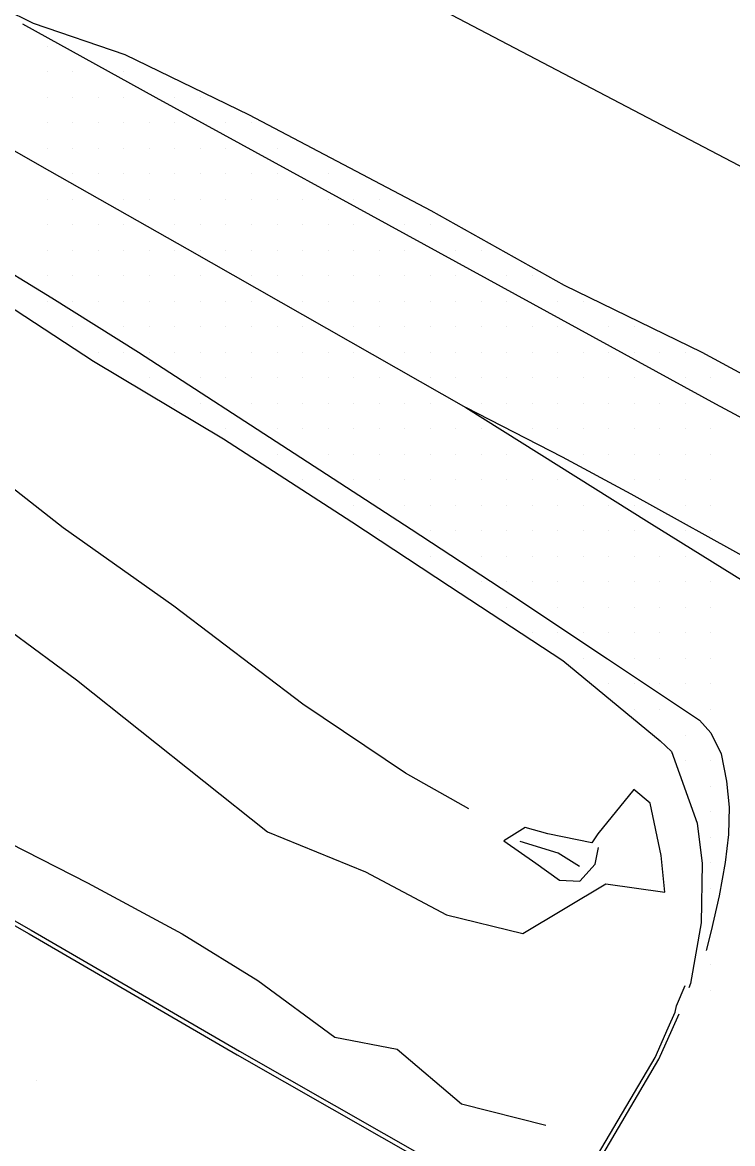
# Model space of a CAD drawing. Extents: x 1762120 to 1766775, y 709485 to 712965.
# Drawn here: x 1765183.8 to 1765253.4, y 710528.7 to 710638.6 of the extents above; entities that cross this region are included whole.
import ezdxf

# ---------------------------------------------------------------- set-up
doc = ezdxf.new("R2010")
doc.units = 0
for name, color, linetype in [('Exist DTM Drainline', 7, 'Continuous'), ('Exist DTM QL2 LIDAR Elevation Point', 7, 'Continuous'), ('Exist DTM Scan Elevation Point', 7, 'Continuous'), ('Exist Roads EOP', 7, 'Continuous'), ('Exist Roads EOT', 7, 'Continuous'), ('PH Exist DTM Breakline', 7, 'Continuous')]:
    doc.layers.add(name, color=color, linetype=linetype)

msp = doc.modelspace()

# ---------------------------------------------------------------- linework, layer by layer
at = {"layer": 'Exist DTM Drainline'}
msp.add_lwpolyline([(1765213.49, 710645.84), (1765261.54, 710620.65), (1765304.84, 710596.59)], dxfattribs=at)
at = {"layer": 'Exist DTM QL2 LIDAR Elevation Point'}
msp.add_line((1765185.14, 710534.9), (1765185.14, 710534.9), dxfattribs=at)
at = {"layer": 'Exist DTM Scan Elevation Point'}
for p, q in [((1765186.25, 710636.25), (1765186.25, 710636.25)), ((1765186.25, 710633.75), (1765186.25, 710633.75)), ((1765188.75, 710633.75), (1765188.75, 710633.75)), ((1765193.75, 710633.75), (1765193.75, 710633.75)), ((1765186.25, 710631.25), (1765186.25, 710631.25)), ((1765188.75, 710631.25), (1765188.75, 710631.25)), ((1765191.25, 710631.25), (1765191.25, 710631.25)), ((1765193.75, 710631.25), (1765193.75, 710631.25)), ((1765198.75, 710631.25), (1765198.75, 710631.25)), ((1765201.25, 710631.25), (1765201.25, 710631.25)), ((1765186.25, 710628.75), (1765186.25, 710628.75)), ((1765188.75, 710628.75), (1765188.75, 710628.75)), ((1765191.25, 710628.75), (1765191.25, 710628.75)), ((1765193.75, 710628.75), (1765193.75, 710628.75)), ((1765196.25, 710628.75), (1765196.25, 710628.75)), ((1765198.75, 710628.75), (1765198.75, 710628.75)), ((1765203.75, 710628.75), (1765203.75, 710628.75)), ((1765206.25, 710628.75), (1765206.25, 710628.75)), ((1765186.25, 710626.25), (1765186.25, 710626.25)), ((1765188.75, 710626.25), (1765188.75, 710626.25)), ((1765191.25, 710626.25), (1765191.25, 710626.25)), ((1765193.75, 710626.25), (1765193.75, 710626.25)), ((1765196.25, 710626.25), (1765196.25, 710626.25)), ((1765198.75, 710626.25), (1765198.75, 710626.25)), ((1765201.25, 710626.25), (1765201.25, 710626.25)), ((1765203.75, 710626.25), (1765203.75, 710626.25)), ((1765208.75, 710626.25), (1765208.75, 710626.25)), ((1765188.75, 710623.75), (1765188.75, 710623.75)), ((1765191.25, 710623.75), (1765191.25, 710623.75)), ((1765193.75, 710623.75), (1765193.75, 710623.75)), ((1765196.25, 710623.75), (1765196.25, 710623.75)), ((1765198.75, 710623.75), (1765198.75, 710623.75)), ((1765201.25, 710623.75), (1765201.25, 710623.75)), ((1765203.75, 710623.75), (1765203.75, 710623.75)), ((1765206.25, 710623.75), (1765206.25, 710623.75)), ((1765208.75, 710623.75), (1765208.75, 710623.75)), ((1765213.75, 710623.75), (1765213.75, 710623.75)), ((1765186.25, 710621.25), (1765186.25, 710621.25)), ((1765188.75, 710621.25), (1765188.75, 710621.25)), ((1765193.75, 710621.25), (1765193.75, 710621.25)), ((1765196.25, 710621.25), (1765196.25, 710621.25)), ((1765198.75, 710621.25), (1765198.75, 710621.25)), ((1765201.25, 710621.25), (1765201.25, 710621.25)), ((1765203.75, 710621.25), (1765203.75, 710621.25)), ((1765206.25, 710621.25), (1765206.25, 710621.25)), ((1765208.75, 710621.25), (1765208.75, 710621.25)), ((1765211.25, 710621.25), (1765211.25, 710621.25)), ((1765213.75, 710621.25), (1765213.75, 710621.25)), ((1765216.25, 710621.25), (1765216.25, 710621.25)), ((1765218.75, 710621.25), (1765218.75, 710621.25)), ((1765186.25, 710618.75), (1765186.25, 710618.75)), ((1765188.75, 710618.75), (1765188.75, 710618.75)), ((1765191.25, 710618.75), (1765191.25, 710618.75)), ((1765193.75, 710618.75), (1765193.75, 710618.75)), ((1765198.75, 710618.75), (1765198.75, 710618.75)), ((1765201.25, 710618.75), (1765201.25, 710618.75)), ((1765203.75, 710618.75), (1765203.75, 710618.75)), ((1765206.25, 710618.75), (1765206.25, 710618.75)), ((1765208.75, 710618.75), (1765208.75, 710618.75)), ((1765211.25, 710618.75), (1765211.25, 710618.75)), ((1765213.75, 710618.75), (1765213.75, 710618.75)), ((1765216.25, 710618.75), (1765216.25, 710618.75)), ((1765221.25, 710618.75), (1765221.25, 710618.75)), ((1765223.75, 710618.75), (1765223.75, 710618.75)), ((1765186.25, 710616.25), (1765186.25, 710616.25)), ((1765188.75, 710616.25), (1765188.75, 710616.25)), ((1765191.25, 710616.25), (1765191.25, 710616.25)), ((1765193.75, 710616.25), (1765193.75, 710616.25)), ((1765196.25, 710616.25), (1765196.25, 710616.25)), ((1765198.75, 710616.25), (1765198.75, 710616.25)), ((1765201.25, 710616.25), (1765201.25, 710616.25)), ((1765203.75, 710616.25), (1765203.75, 710616.25)), ((1765206.25, 710616.25), (1765206.25, 710616.25)), ((1765208.75, 710616.25), (1765208.75, 710616.25)), ((1765211.25, 710616.25), (1765211.25, 710616.25)), ((1765213.75, 710616.25), (1765213.75, 710616.25)), ((1765216.25, 710616.25), (1765216.25, 710616.25)), ((1765218.75, 710616.25), (1765218.75, 710616.25)), ((1765221.25, 710616.25), (1765221.25, 710616.25)), ((1765226.25, 710616.25), (1765226.25, 710616.25)), ((1765228.75, 710616.25), (1765228.75, 710616.25)), ((1765186.25, 710613.75), (1765186.25, 710613.75)), ((1765188.75, 710613.75), (1765188.75, 710613.75)), ((1765191.25, 710613.75), (1765191.25, 710613.75)), ((1765193.75, 710613.75), (1765193.75, 710613.75)), ((1765196.25, 710613.75), (1765196.25, 710613.75)), ((1765198.75, 710613.75), (1765198.75, 710613.75)), ((1765201.25, 710613.75), (1765201.25, 710613.75)), ((1765206.25, 710613.75), (1765206.25, 710613.75)), ((1765208.75, 710613.75), (1765208.75, 710613.75)), ((1765211.25, 710613.75), (1765211.25, 710613.75)), ((1765213.75, 710613.75), (1765213.75, 710613.75)), ((1765216.25, 710613.75), (1765216.25, 710613.75)), ((1765218.75, 710613.75), (1765218.75, 710613.75)), ((1765221.25, 710613.75), (1765221.25, 710613.75)), ((1765223.75, 710613.75), (1765223.75, 710613.75)), ((1765226.25, 710613.75), (1765226.25, 710613.75)), ((1765231.25, 710613.75), (1765231.25, 710613.75)), ((1765233.75, 710613.75), (1765233.75, 710613.75)), ((1765186.25, 710611.25), (1765186.25, 710611.25)), ((1765188.75, 710611.25), (1765188.75, 710611.25)), ((1765191.25, 710611.25), (1765191.25, 710611.25)), ((1765193.75, 710611.25), (1765193.75, 710611.25)), ((1765196.25, 710611.25), (1765196.25, 710611.25)), ((1765198.75, 710611.25), (1765198.75, 710611.25)), ((1765201.25, 710611.25), (1765201.25, 710611.25)), ((1765203.75, 710611.25), (1765203.75, 710611.25)), ((1765206.25, 710611.25), (1765206.25, 710611.25)), ((1765211.25, 710611.25), (1765211.25, 710611.25)), ((1765213.75, 710611.25), (1765213.75, 710611.25)), ((1765216.25, 710611.25), (1765216.25, 710611.25)), ((1765218.75, 710611.25), (1765218.75, 710611.25)), ((1765221.25, 710611.25), (1765221.25, 710611.25)), ((1765223.75, 710611.25), (1765223.75, 710611.25)), ((1765226.25, 710611.25), (1765226.25, 710611.25)), ((1765228.75, 710611.25), (1765228.75, 710611.25)), ((1765231.25, 710611.25), (1765231.25, 710611.25)), ((1765236.25, 710611.25), (1765236.25, 710611.25)), ((1765238.75, 710611.25), (1765238.75, 710611.25)), ((1765188.75, 710608.75), (1765188.75, 710608.75)), ((1765193.75, 710608.75), (1765193.75, 710608.75)), ((1765196.25, 710608.75), (1765196.25, 710608.75)), ((1765198.75, 710608.75), (1765198.75, 710608.75)), ((1765201.25, 710608.75), (1765201.25, 710608.75)), ((1765203.75, 710608.75), (1765203.75, 710608.75)), ((1765206.25, 710608.75), (1765206.25, 710608.75)), ((1765208.75, 710608.75), (1765208.75, 710608.75)), ((1765211.25, 710608.75), (1765211.25, 710608.75)), ((1765216.25, 710608.75), (1765216.25, 710608.75)), ((1765218.75, 710608.75), (1765218.75, 710608.75)), ((1765221.25, 710608.75), (1765221.25, 710608.75)), ((1765223.75, 710608.75), (1765223.75, 710608.75)), ((1765226.25, 710608.75), (1765226.25, 710608.75)), ((1765228.75, 710608.75), (1765228.75, 710608.75)), ((1765231.25, 710608.75), (1765231.25, 710608.75)), ((1765233.75, 710608.75), (1765233.75, 710608.75)), ((1765236.25, 710608.75), (1765236.25, 710608.75)), ((1765241.25, 710608.75), (1765241.25, 710608.75)), ((1765243.75, 710608.75), (1765243.75, 710608.75)), ((1765191.25, 710606.25), (1765191.25, 710606.25)), ((1765193.75, 710606.25), (1765193.75, 710606.25)), ((1765196.25, 710606.25), (1765196.25, 710606.25)), ((1765198.75, 710606.25), (1765198.75, 710606.25)), ((1765201.25, 710606.25), (1765201.25, 710606.25)), ((1765203.75, 710606.25), (1765203.75, 710606.25)), ((1765206.25, 710606.25), (1765206.25, 710606.25)), ((1765208.75, 710606.25), (1765208.75, 710606.25)), ((1765211.25, 710606.25), (1765211.25, 710606.25)), ((1765213.75, 710606.25), (1765213.75, 710606.25)), ((1765216.25, 710606.25), (1765216.25, 710606.25)), ((1765221.25, 710606.25), (1765221.25, 710606.25)), ((1765223.75, 710606.25), (1765223.75, 710606.25)), ((1765226.25, 710606.25), (1765226.25, 710606.25)), ((1765228.75, 710606.25), (1765228.75, 710606.25)), ((1765231.25, 710606.25), (1765231.25, 710606.25)), ((1765233.75, 710606.25), (1765233.75, 710606.25)), ((1765236.25, 710606.25), (1765236.25, 710606.25)), ((1765238.75, 710606.25), (1765238.75, 710606.25)), ((1765241.25, 710606.25), (1765241.25, 710606.25)), ((1765243.75, 710606.25), (1765243.75, 710606.25)), ((1765246.25, 710606.25), (1765246.25, 710606.25)), ((1765248.75, 710606.25), (1765248.75, 710606.25)), ((1765196.25, 710603.75), (1765196.25, 710603.75)), ((1765201.25, 710603.75), (1765201.25, 710603.75)), ((1765203.75, 710603.75), (1765203.75, 710603.75)), ((1765206.25, 710603.75), (1765206.25, 710603.75)), ((1765208.75, 710603.75), (1765208.75, 710603.75)), ((1765211.25, 710603.75), (1765211.25, 710603.75)), ((1765213.75, 710603.75), (1765213.75, 710603.75)), ((1765216.25, 710603.75), (1765216.25, 710603.75)), ((1765218.75, 710603.75), (1765218.75, 710603.75)), ((1765223.75, 710603.75), (1765223.75, 710603.75)), ((1765226.25, 710603.75), (1765226.25, 710603.75)), ((1765228.75, 710603.75), (1765228.75, 710603.75)), ((1765231.25, 710603.75), (1765231.25, 710603.75)), ((1765233.75, 710603.75), (1765233.75, 710603.75)), ((1765236.25, 710603.75), (1765236.25, 710603.75)), ((1765238.75, 710603.75), (1765238.75, 710603.75)), ((1765241.25, 710603.75), (1765241.25, 710603.75)), ((1765243.75, 710603.75), (1765243.75, 710603.75)), ((1765248.75, 710603.75), (1765248.75, 710603.75)), ((1765251.25, 710603.75), (1765251.25, 710603.75)), ((1765198.75, 710601.25), (1765198.75, 710601.25)), ((1765201.25, 710601.25), (1765201.25, 710601.25)), ((1765206.25, 710601.25), (1765206.25, 710601.25)), ((1765208.75, 710601.25), (1765208.75, 710601.25)), ((1765211.25, 710601.25), (1765211.25, 710601.25)), ((1765213.75, 710601.25), (1765213.75, 710601.25)), ((1765216.25, 710601.25), (1765216.25, 710601.25)), ((1765218.75, 710601.25), (1765218.75, 710601.25)), ((1765221.25, 710601.25), (1765221.25, 710601.25)), ((1765223.75, 710601.25), (1765223.75, 710601.25)), ((1765228.75, 710601.25), (1765228.75, 710601.25)), ((1765231.25, 710601.25), (1765231.25, 710601.25)), ((1765233.75, 710601.25), (1765233.75, 710601.25)), ((1765236.25, 710601.25), (1765236.25, 710601.25)), ((1765238.75, 710601.25), (1765238.75, 710601.25)), ((1765241.25, 710601.25), (1765241.25, 710601.25)), ((1765243.75, 710601.25), (1765243.75, 710601.25)), ((1765246.25, 710601.25), (1765246.25, 710601.25)), ((1765248.75, 710601.25), (1765248.75, 710601.25)), ((1765203.75, 710598.75), (1765203.75, 710598.75)), ((1765208.75, 710598.75), (1765208.75, 710598.75)), ((1765211.25, 710598.75), (1765211.25, 710598.75)), ((1765213.75, 710598.75), (1765213.75, 710598.75)), ((1765216.25, 710598.75), (1765216.25, 710598.75)), ((1765218.75, 710598.75), (1765218.75, 710598.75)), ((1765221.25, 710598.75), (1765221.25, 710598.75)), ((1765223.75, 710598.75), (1765223.75, 710598.75)), ((1765226.25, 710598.75), (1765226.25, 710598.75)), ((1765228.75, 710598.75), (1765228.75, 710598.75)), ((1765233.75, 710598.75), (1765233.75, 710598.75)), ((1765236.25, 710598.75), (1765236.25, 710598.75)), ((1765238.75, 710598.75), (1765238.75, 710598.75)), ((1765241.25, 710598.75), (1765241.25, 710598.75)), ((1765243.75, 710598.75), (1765243.75, 710598.75)), ((1765246.25, 710598.75), (1765246.25, 710598.75)), ((1765248.75, 710598.75), (1765248.75, 710598.75)), ((1765251.25, 710598.75), (1765251.25, 710598.75)), ((1765208.75, 710596.25), (1765208.75, 710596.25)), ((1765213.75, 710596.25), (1765213.75, 710596.25)), ((1765216.25, 710596.25), (1765216.25, 710596.25)), ((1765218.75, 710596.25), (1765218.75, 710596.25)), ((1765221.25, 710596.25), (1765221.25, 710596.25)), ((1765223.75, 710596.25), (1765223.75, 710596.25)), ((1765226.25, 710596.25), (1765226.25, 710596.25)), ((1765228.75, 710596.25), (1765228.75, 710596.25)), ((1765231.25, 710596.25), (1765231.25, 710596.25)), ((1765238.75, 710596.25), (1765238.75, 710596.25)), ((1765241.25, 710596.25), (1765241.25, 710596.25)), ((1765243.75, 710596.25), (1765243.75, 710596.25)), ((1765246.25, 710596.25), (1765246.25, 710596.25)), ((1765248.75, 710596.25), (1765248.75, 710596.25)), ((1765251.25, 710596.25), (1765251.25, 710596.25)), ((1765211.25, 710593.75), (1765211.25, 710593.75)), ((1765216.25, 710593.75), (1765216.25, 710593.75)), ((1765218.75, 710593.75), (1765218.75, 710593.75)), ((1765221.25, 710593.75), (1765221.25, 710593.75)), ((1765223.75, 710593.75), (1765223.75, 710593.75)), ((1765226.25, 710593.75), (1765226.25, 710593.75)), ((1765228.75, 710593.75), (1765228.75, 710593.75)), ((1765231.25, 710593.75), (1765231.25, 710593.75)), ((1765233.75, 710593.75), (1765233.75, 710593.75)), ((1765236.25, 710593.75), (1765236.25, 710593.75)), ((1765243.75, 710593.75), (1765243.75, 710593.75)), ((1765246.25, 710593.75), (1765246.25, 710593.75)), ((1765248.75, 710593.75), (1765248.75, 710593.75)), ((1765251.25, 710593.75), (1765251.25, 710593.75)), ((1765216.25, 710591.25), (1765216.25, 710591.25)), ((1765221.25, 710591.25), (1765221.25, 710591.25)), ((1765223.75, 710591.25), (1765223.75, 710591.25)), ((1765226.25, 710591.25), (1765226.25, 710591.25)), ((1765228.75, 710591.25), (1765228.75, 710591.25)), ((1765231.25, 710591.25), (1765231.25, 710591.25)), ((1765233.75, 710591.25), (1765233.75, 710591.25)), ((1765236.25, 710591.25), (1765236.25, 710591.25)), ((1765238.75, 710591.25), (1765238.75, 710591.25)), ((1765241.25, 710591.25), (1765241.25, 710591.25)), ((1765243.75, 710591.25), (1765243.75, 710591.25)), ((1765248.75, 710591.25), (1765248.75, 710591.25)), ((1765251.25, 710591.25), (1765251.25, 710591.25)), ((1765218.75, 710588.75), (1765218.75, 710588.75)), ((1765223.75, 710588.75), (1765223.75, 710588.75)), ((1765226.25, 710588.75), (1765226.25, 710588.75)), ((1765228.75, 710588.75), (1765228.75, 710588.75)), ((1765231.25, 710588.75), (1765231.25, 710588.75)), ((1765233.75, 710588.75), (1765233.75, 710588.75)), ((1765236.25, 710588.75), (1765236.25, 710588.75)), ((1765238.75, 710588.75), (1765238.75, 710588.75)), ((1765241.25, 710588.75), (1765241.25, 710588.75)), ((1765243.75, 710588.75), (1765243.75, 710588.75)), ((1765248.75, 710588.75), (1765248.75, 710588.75)), ((1765251.25, 710588.75), (1765251.25, 710588.75)), ((1765223.75, 710586.25), (1765223.75, 710586.25)), ((1765228.75, 710586.25), (1765228.75, 710586.25)), ((1765231.25, 710586.25), (1765231.25, 710586.25)), ((1765233.75, 710586.25), (1765233.75, 710586.25)), ((1765236.25, 710586.25), (1765236.25, 710586.25)), ((1765238.75, 710586.25), (1765238.75, 710586.25)), ((1765241.25, 710586.25), (1765241.25, 710586.25)), ((1765243.75, 710586.25), (1765243.75, 710586.25)), ((1765246.25, 710586.25), (1765246.25, 710586.25)), ((1765248.75, 710586.25), (1765248.75, 710586.25)), ((1765226.25, 710583.75), (1765226.25, 710583.75)), ((1765228.75, 710583.75), (1765228.75, 710583.75)), ((1765231.25, 710583.75), (1765231.25, 710583.75)), ((1765233.75, 710583.75), (1765233.75, 710583.75)), ((1765236.25, 710583.75), (1765236.25, 710583.75)), ((1765238.75, 710583.75), (1765238.75, 710583.75)), ((1765241.25, 710583.75), (1765241.25, 710583.75)), ((1765243.75, 710583.75), (1765243.75, 710583.75)), ((1765246.25, 710583.75), (1765246.25, 710583.75)), ((1765248.75, 710583.75), (1765248.75, 710583.75)), ((1765251.25, 710583.75), (1765251.25, 710583.75)), ((1765231.25, 710581.25), (1765231.25, 710581.25)), ((1765236.25, 710581.25), (1765236.25, 710581.25)), ((1765238.75, 710581.25), (1765238.75, 710581.25)), ((1765241.25, 710581.25), (1765241.25, 710581.25)), ((1765243.75, 710581.25), (1765243.75, 710581.25)), ((1765246.25, 710581.25), (1765246.25, 710581.25)), ((1765248.75, 710581.25), (1765248.75, 710581.25)), ((1765251.25, 710581.25), (1765251.25, 710581.25)), ((1765233.75, 710578.75), (1765233.75, 710578.75)), ((1765236.25, 710578.75), (1765236.25, 710578.75)), ((1765238.75, 710578.75), (1765238.75, 710578.75)), ((1765241.25, 710578.75), (1765241.25, 710578.75)), ((1765243.75, 710578.75), (1765243.75, 710578.75)), ((1765246.25, 710578.75), (1765246.25, 710578.75)), ((1765248.75, 710578.75), (1765248.75, 710578.75)), ((1765251.25, 710578.75), (1765251.25, 710578.75)), ((1765238.75, 710576.25), (1765238.75, 710576.25)), ((1765243.75, 710576.25), (1765243.75, 710576.25)), ((1765246.25, 710576.25), (1765246.25, 710576.25)), ((1765248.75, 710576.25), (1765248.75, 710576.25)), ((1765251.25, 710576.25), (1765251.25, 710576.25)), ((1765241.25, 710573.75), (1765241.25, 710573.75)), ((1765243.75, 710573.75), (1765243.75, 710573.75)), ((1765246.25, 710573.75), (1765246.25, 710573.75)), ((1765248.75, 710573.75), (1765248.75, 710573.75)), ((1765251.25, 710573.75), (1765251.25, 710573.75)), ((1765243.75, 710571.25), (1765243.75, 710571.25)), ((1765246.25, 710571.25), (1765246.25, 710571.25)), ((1765251.25, 710571.25), (1765251.25, 710571.25)), ((1765248.75, 710568.75), (1765248.75, 710568.75)), ((1765248.75, 710566.25), (1765248.75, 710566.25)), ((1765251.25, 710566.25), (1765251.25, 710566.25)), ((1765251.25, 710563.75), (1765251.25, 710563.75)), ((1765251.25, 710561.25), (1765251.25, 710561.25)), ((1765251.25, 710558.75), (1765251.25, 710558.75)), ((1765251.25, 710556.25), (1765251.25, 710556.25)), ((1765251.25, 710553.75), (1765251.25, 710553.75)), ((1765251.25, 710546.25), (1765251.25, 710546.25)), ((1765251.25, 710543.75), (1765251.25, 710543.75))]:
    msp.add_line(p, q, dxfattribs=at)
at = {"layer": 'Exist Roads EOP'}
for points in [[(1765084.62, 710694.06), (1765097.77, 710686.89), (1765110.9, 710679.68), (1765123.9, 710672.26), (1765136.94, 710664.91), (1765149.94, 710657.46), (1765163.13, 710650.36), (1765176.1, 710642.86), (1765184.86, 710638.52), (1765193.83, 710635.43), (1765206.02, 710629.53), (1765223.83, 710620.15), (1765236.89, 710612.82), (1765250.39, 710606.26), (1765263.57, 710599.14), (1765276.55, 710592.21), (1765292.57, 710583.84)], [(1765130.75, 710614.71), (1765133.86, 710619.88), (1765136.24, 710623.39), (1765139.41, 710627.08), (1765142.83, 710627.85), (1765147.14, 710628.99), (1765153.43, 710630), (1765165.25, 710623.52), (1765178.07, 710615.78), (1765178.21, 710613.59), (1765190.75, 710605.4), (1765203.49, 710597.79), (1765216.07, 710589.64), (1765225.65, 710583.33), (1765236.78, 710576.04), (1765246.32, 710568.18), (1765247.43, 710567.14), (1765249.94, 710560.1), (1765250.42, 710556.17), (1765250.33, 710550.34), (1765249.29, 710544.41), (1765249.12, 710543.96)]]:
    msp.add_lwpolyline(points, dxfattribs=at)
at = {"layer": 'Exist Roads EOT'}
for points in [[(1765104.57, 710670.66), (1765128.93, 710656.85), (1765162.75, 710637.57), (1765185.48, 710624.61), (1765199.93, 710616.38), (1765227.27, 710600.83), (1765245.22, 710589.58), (1765264.8, 710577.43)], [(1765092.99, 710665.66), (1765096.92, 710663.45), (1765117.86, 710651.51), (1765146.44, 710635.22), (1765172.99, 710619.95), (1765186.67, 710611.58), (1765195.17, 710606.26), (1765211.09, 710595.95), (1765221.91, 710588.92), (1765231.68, 710582.53), (1765241.15, 710576.21), (1765249.17, 710570.85), (1765250.18, 710570.2), (1765251.29, 710568.95), (1765252.28, 710566.89), (1765252.82, 710564.24), (1765253.06, 710561.69), (1765253.02, 710559), (1765252.67, 710556.27), (1765252.08, 710552.99), (1765251.3, 710549.57), (1765250.82, 710547.63)], [(1765360.21, 710574.34), (1765357.63, 710571.21), (1765356.24, 710569.57), (1765354.09, 710567.54), (1765352.04, 710566.06), (1765349.28, 710564.21), (1765346.08, 710562.53), (1765343.38, 710561.24), (1765340.11, 710560.19), (1765337.56, 710559.6), (1765335.26, 710559.39), (1765333.11, 710559.5), (1765331.68, 710559.83), (1765321.86, 710564.6), (1765304.31, 710573.37), (1765282.13, 710584.9), (1765251.76, 710601.17), (1765226.28, 710615.11), (1765196.9, 710631.18), (1765183.84, 710638.42)], [(1765255.86, 710585.49), (1765243.48, 710592.34), (1765236.75, 710595.98), (1765227.27, 710600.83)]]:
    msp.add_lwpolyline(points, dxfattribs=at)
at = {"layer": 'PH Exist DTM Breakline'}
msp.add_line((1765247.79, 710541.6), (1765247.92, 710542.2), dxfattribs=at)
for points in [[(1765227.55, 710561.53), (1765221.33, 710565.02), (1765211.29, 710571.77), (1765198.64, 710581.38), (1765187.79, 710589.06), (1765174.34, 710599.6), (1765165.64, 710606.49), (1765158.87, 710612.16), (1765154.04, 710616.17), (1765150.27, 710618.84), (1765148.5, 710620.36), (1765145.46, 710622.42)], [(1765135.89, 710619.29), (1765133.49, 710610.02), (1765129.98, 710601.87), (1765128.29, 710597.56), (1765128.14, 710594.17), (1765135.33, 710587.58), (1765140.01, 710582.54), (1765154.54, 710577.1), (1765160.51, 710570.49), (1765168.11, 710566.86), (1765179.45, 710559.72), (1765190.18, 710554.27), (1765199.45, 710549.27), (1765206.87, 710544.69), (1765214.43, 710539.14), (1765220.52, 710537.96), (1765226.82, 710532.59), (1765235.1, 710530.52)], [(1765130.94, 710614.6), (1765127.91, 710609.48), (1765120.41, 710596.59), (1765119.48, 710594.64), (1765119.13, 710591.24), (1765119.31, 710589.17), (1765120.13, 710586.93), (1765121.02, 710585.92), (1765123.75, 710584.27), (1765135.16, 710577.84), (1765146.14, 710571.26), (1765150.74, 710568.57), (1765140.75, 710553.79), (1765147.93, 710549.16), (1765158.32, 710564.5), (1765165.17, 710560.21), (1765184.45, 710549.27), (1765204.85, 710537.42), (1765228.28, 710524.04), (1765235.84, 710519.41), (1765246.18, 710536.97), (1765247.48, 710539.88), (1765248.17, 710541.43)], [(1765131.3, 710614.39), (1765128.27, 710609.27), (1765120.78, 710596.39), (1765119.88, 710594.53), (1765119.55, 710591.24), (1765119.73, 710589.26), (1765120.5, 710587.15), (1765121.29, 710586.25), (1765123.96, 710584.63), (1765135.37, 710578.2), (1765146.35, 710571.62), (1765151.34, 710568.7), (1765141.33, 710553.91), (1765147.81, 710549.73), (1765158.2, 710565.07), (1765165.38, 710560.57), (1765184.66, 710549.63), (1765205.06, 710537.78), (1765228.49, 710524.4), (1765235.7, 710519.99), (1765245.81, 710537.16), (1765247.1, 710540.05), (1765247.79, 710541.6)], [(1765180.58, 710580.42), (1765189.1, 710574.17), (1765207.82, 710559.27), (1765217.44, 710555.33), (1765225.37, 710551.12), (1765232.86, 710549.3), (1765240.99, 710554.18), (1765246.75, 710553.36), (1765246.42, 710556.95), (1765245.32, 710562.07), (1765243.74, 710563.42), (1765240.19, 710559.05), (1765239.6, 710558.18), (1765235.29, 710559.06), (1765233.09, 710559.69), (1765231, 710558.38), (1765234.13, 710556.19), (1765236.43, 710554.54), (1765238.42, 710554.43), (1765239.95, 710556.1), (1765240.27, 710557.73)], [(1765238.41, 710555.88), (1765236.3, 710557.18), (1765232.59, 710558.32)], [(1765247.92, 710542.2), (1765248.77, 710544.2)]]:
    msp.add_lwpolyline(points, dxfattribs=at)

doc.saveas('drawing.dxf')
